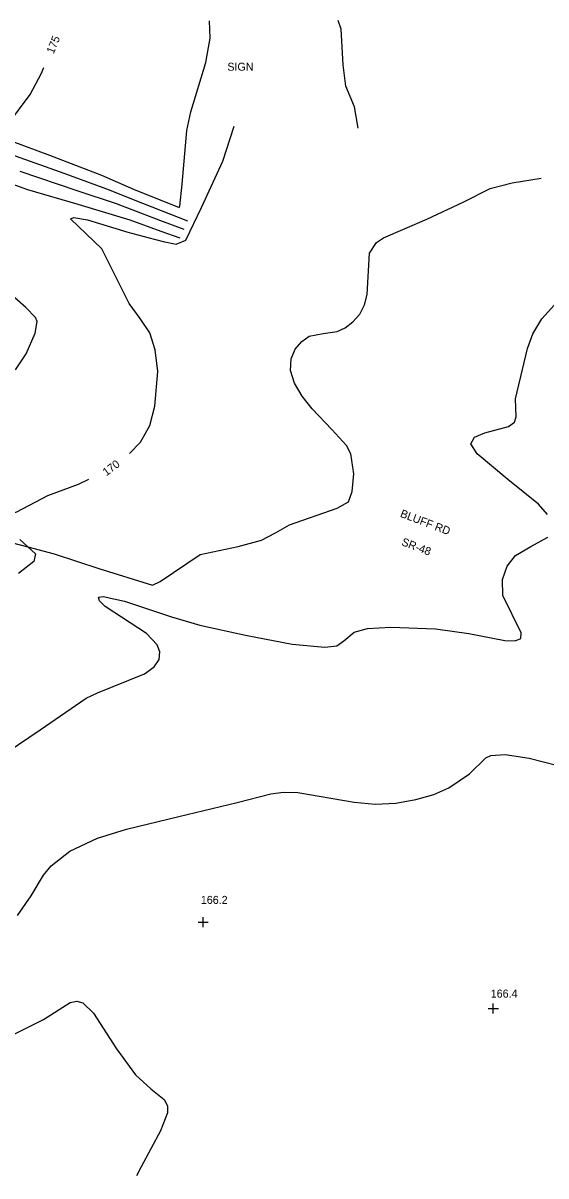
# Model space of a CAD drawing. Extents: x 1475150 to 2003689, y 770235 to 1112803.
# Drawn here: x 1995957.5 to 1996088.1, y 776483.2 to 776771.2 of the extents above; entities that cross this region are included whole.
import ezdxf

# ---------------------------------------------------------------- set-up
doc = ezdxf.new("R2010")
doc.units = 0
for name, color, linetype in [('RD_DTM_Major1', 7, 'Continuous'), ('RD_DTM_Major1_Lbl', 7, 'Continuous'), ('RD_DTM_Minor1', 7, 'Continuous'), ('RD_DTM_Minor2', 7, 'Continuous'), ('RD_DTM_Obscure', 7, 'Continuous'), ('RD_DTM_Spot_Elev', 7, 'Continuous'), ('RD_TX_Misc1', 7, 'Continuous')]:
    doc.layers.add(name, color=color, linetype=linetype)

msp = doc.modelspace()

# ---------------------------------------------------------------- linework, layer by layer
at = {"layer": 'RD_DTM_Major1'}
for points in [[(1995865.31, 776773.26), (1995877.96, 776768.59), (1995889.45, 776764.68), (1995901.68, 776761.22), (1995913.68, 776758.41), (1995923.62, 776755.62), (1995933.32, 776752.3), (1995947.17, 776747.55), (1995953.66, 776745.79), (1995959.27, 776753.34), (1995962.05, 776758.46), (1995962.71, 776760.08)], [(1995984.12, 776663.6), (1995986.82, 776666.5), (1995989.18, 776670.6), (1995990.42, 776675.45), (1995991.14, 776684.09), (1995990.53, 776689.53), (1995989.17, 776693.76), (1995986.78, 776697.35), (1995983.99, 776701.1), (1995980.5, 776708.07), (1995977.14, 776714.8), (1995969.37, 776722.3), (1995970.15, 776722.56), (1995973.58, 776721.98), (1995983.69, 776718.89), (1995988.68, 776717.63), (1995992.47, 776716.6), (1995995.74, 776715.92), (1995998.18, 776716.95), (1996002.12, 776725.11), (1996007.41, 776736.64), (1996010.21, 776745.42)], [(1995939.36, 776651.18), (1995951.58, 776648.32), (1995953.53, 776648.25), (1995955.91, 776649.08), (1995963.71, 776653.11), (1995971.33, 776655.96), (1995973.9, 776657.23)]]:
    msp.add_lwpolyline(points, dxfattribs=at)
at = {"layer": 'RD_DTM_Minor1'}
for points in [[(1995862, 776771.9), (1995874.3, 776767.49), (1995885.78, 776763.35), (1995897.01, 776759.89), (1995905.86, 776757.38), (1995918.64, 776753.99), (1995930.63, 776749.66), (1995941.93, 776745.84), (1995954.67, 776741.64), (1995964.09, 776738.13), (1995977.11, 776733.15), (1995985.13, 776729.71), (1995996.49, 776725.1), (1995996.71, 776725.42), (1995997.28, 776730.89), (1995998.44, 776744.33), (1995999.38, 776748.99), (1996003.14, 776761.34), (1996004.25, 776767.41), (1996004.08, 776771.75)], [(1996041.24, 776744.91), (1996040.27, 776750.25), (1996038.17, 776755.39), (1996037.44, 776760.7), (1996036.96, 776769.66), (1996036.25, 776771.82)], [(1995952.93, 776738.94), (1995966.73, 776734.01), (1995978.31, 776729.79), (1995987.32, 776726.21), (1995998.56, 776721.8)], [(1995956.65, 776734.16), (1995970.95, 776729.33), (1995980.75, 776726.11), (1995991.86, 776721.84), (1995997.63, 776719.71)], [(1995946.14, 776734.06), (1995958.63, 776729.59), (1995971.21, 776725.9), (1995984.14, 776722.05), (1995991.96, 776719.22), (1995996.66, 776717.51)], [(1995958.73, 776640.3), (1995965.26, 776638.58), (1995976.41, 776634.92), (1995989.85, 776630.73), (1995991.79, 776631.68), (1996001.79, 776638.41), (1996011.23, 776640.43), (1996017.11, 776642.02), (1996020.58, 776643.8), (1996024.1, 776645.78), (1996035.94, 776649.94), (1996038.82, 776651.57), (1996039.73, 776654.12), (1996040.16, 776658.57), (1996039.43, 776663.52), (1996038.32, 776665.64), (1996034.67, 776669.65), (1996029.72, 776674.82), (1996027.27, 776677.95), (1996025.33, 776681.2), (1996024.31, 776684.37), (1996024.45, 776687.25), (1996025.51, 776689.72), (1996027.15, 776691.65), (1996029, 776692.92), (1996032.45, 776693.64), (1996036, 776694.08), (1996037.98, 776695.01), (1996039.93, 776696.5), (1996041.63, 776698.44), (1996042.85, 776700.76), (1996043.44, 776703.34), (1996044.04, 776713.72), (1996045.8, 776716.34), (1996047.55, 776717.52), (1996058.4, 776722.16), (1996067.65, 776726.53), (1996074.17, 776729.81), (1996079.68, 776731.27), (1996086.93, 776732.43)], [(1995955.62, 776684.57), (1995958.26, 776688.54), (1995960.54, 776693.66), (1995960.99, 776696.65), (1995960.61, 776697.62), (1995958.16, 776700.15), (1995949.85, 776707.38)], [(1996088.57, 776648.37), (1996086.25, 776650.95), (1996078.66, 776657.18), (1996070.97, 776663.58), (1996069.41, 776666.05), (1996070.27, 776667.71), (1996072.84, 776668.77), (1996078.78, 776670.35), (1996080.27, 776671.43), (1996080.72, 776672.76), (1996080.52, 776677.28), (1996082.68, 776686.37), (1996083.53, 776689.84), (1996084.9, 776693.54), (1996087.08, 776697.24), (1996090.26, 776700.75)], [(1995950.65, 776587.09), (1995961.8, 776594.57), (1995973.27, 776602.52), (1995976.12, 776603.87), (1995987.82, 776608.62), (1995990.25, 776610.35), (1995991.48, 776612.19), (1995991.65, 776614.05), (1995991.01, 776615.81), (1995988.34, 776618.63), (1995977.98, 776625.4), (1995976.58, 776626.82), (1995976.34, 776627.74), (1995977.53, 776627.95), (1995982.87, 776626.78), (1995994.57, 776622.83), (1996001.65, 776620.78), (1996013.06, 776618.23), (1996024.71, 776616), (1996032.94, 776615.26), (1996035.88, 776615.62), (1996037.68, 776616.82), (1996040.24, 776618.99), (1996043.54, 776619.95), (1996049.39, 776620.29), (1996060.51, 776619.81), (1996068.84, 776618.63), (1996077.9, 776616.91), (1996080.44, 776616.82), (1996081.9, 776617.4), (1996081.93, 776618.81), (1996077.36, 776628.14), (1996077.33, 776632.2), (1996078.43, 776635.49), (1996080.55, 776638.13), (1996084.4, 776640.37), (1996088.62, 776642.77)], [(1995956.13, 776548.23), (1995959.49, 776553.15), (1995962.62, 776558.33), (1995964.49, 776560.66), (1995969.21, 776564.31), (1995976.06, 776567.56), (1995983.37, 776569.76), (1995996.4, 776572.97), (1996011, 776576.41), (1996019.38, 776578.61), (1996022.54, 776579), (1996026.18, 776578.92), (1996040.22, 776576.5), (1996045.45, 776576.06), (1996050.66, 776576.31), (1996055.63, 776577.17), (1996060.13, 776578.49), (1996063.92, 776580.1), (1996069.01, 776583.58), (1996073.1, 776587.58), (1996074.35, 776588.22), (1996077.96, 776588.48), (1996083.94, 776587.5), (1996094.73, 776584.76)], [(1995950.39, 776516.19), (1995962.57, 776522.26), (1995969.28, 776526.46), (1995970.95, 776526.86), (1995972.46, 776526.44), (1995975.11, 776523.86), (1995980.85, 776514.88), (1995985.6, 776508.41), (1995989.45, 776504.95), (1995992.77, 776502.22), (1995993.6, 776500.71), (1995993.62, 776498.91), (1995991.8, 776494.43), (1995987.01, 776485.47), (1995985.84, 776483.16)]]:
    msp.add_lwpolyline(points, dxfattribs=at)
at = {"layer": 'RD_DTM_Minor2'}
msp.add_lwpolyline([(1995953.23, 776631.19), (1995951.8, 776634.03), (1995949.11, 776638.6), (1995938.27, 776643.17), (1995930.48, 776646.88), (1995928.4, 776648.46), (1995930.04, 776648.64), (1995935.91, 776647.76), (1995941.91, 776645.74), (1995952.62, 776641.91), (1995958.73, 776640.3)], dxfattribs=at)
at = {"layer": 'RD_DTM_Obscure'}
msp.add_lwpolyline([(1995956.71, 776642.17), (1995960.59, 776638.59), (1995960.18, 776636.66), (1995956.38, 776633.64)], dxfattribs=at)
at = {"layer": 'RD_DTM_Spot_Elev'}
for p, q in [((1996002.52, 776545.32), (1996002.52, 776547.82)), ((1996001.27, 776546.57), (1996003.77, 776546.57)), ((1996073.75, 776525), (1996076.25, 776525)), ((1996075, 776523.75), (1996075, 776526.25))]:
    msp.add_line(p, q, dxfattribs=at)

# ---------------------------------------------------------------- texts
at = {"layer": 'RD_DTM_Major1_Lbl'}
for s, rotation, p in [('175', 67.8349, (1995965.12, 776763.33)), ('170', 36.7715, (1995978.31, 776657.92))]:
    msp.add_text(s, height=2, rotation=rotation, dxfattribs=at).set_placement(p)
at = {"layer": 'RD_DTM_Spot_Elev'}
for s, p in [('166.2', (1996001.92, 776551.12)), ('166.4', (1996074.35, 776527.71))]:
    msp.add_text(s, height=2, dxfattribs=at).set_placement(p)
at = {"layer": 'RD_TX_Misc1'}
msp.add_text('SIGN', height=2, dxfattribs=at).set_placement((1996008.54, 776759.26))
for s, p in [('BLUFF RD', (1996051.57, 776647.86)), ('SR-48', (1996051.88, 776640.78))]:
    msp.add_text(s, height=2, rotation=339.175, dxfattribs=at).set_placement(p)

doc.saveas('drawing.dxf')
